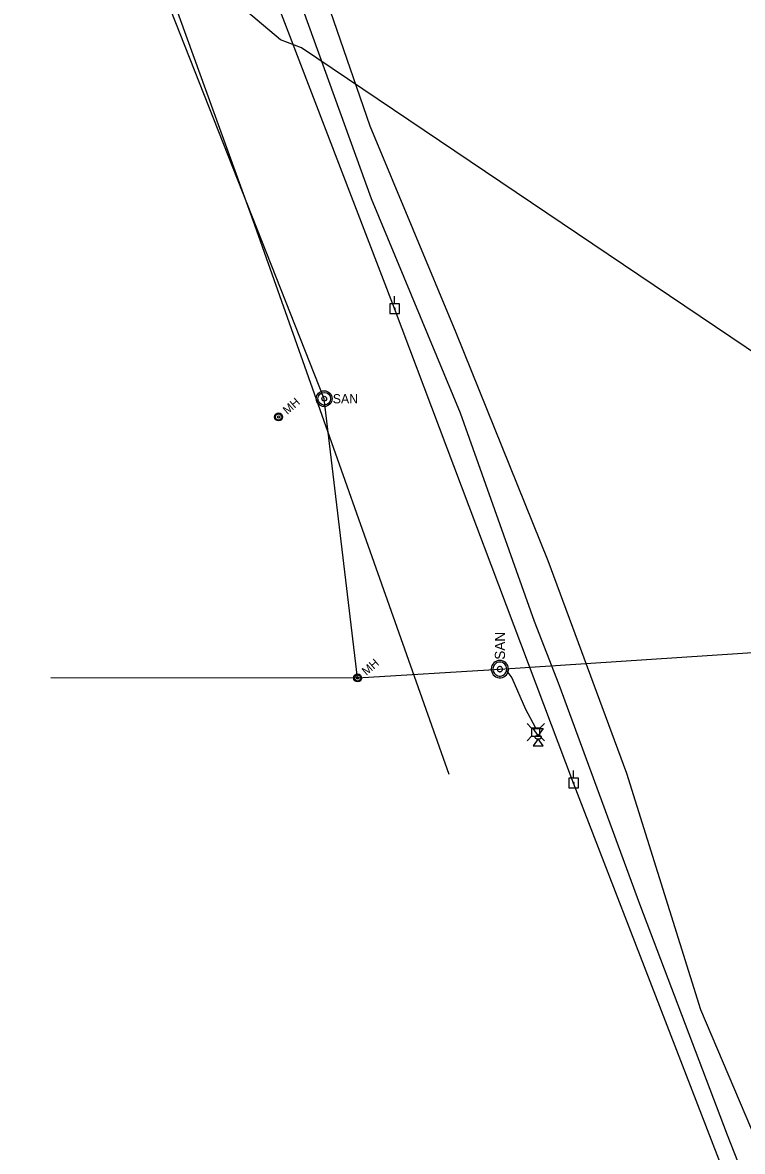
# Model space of a CAD drawing. Extents: x 596028 to 606371, y 330010 to 403088.
# Drawn here: x 602219.3 to 602492.8, y 353484.3 to 353912.9 of the extents above; entities that cross this region are included whole.
import ezdxf

# ---------------------------------------------------------------- set-up
doc = ezdxf.new("R2010")
doc.units = 0
for name, color, linetype in [('E_FTMS_Conduit', 7, 'Continuous'), ('E_UTL_E', 7, 'Continuous'), ('E_UTL_E_Bold', 7, 'Continuous'), ('E_UTL_E_UG', 7, 'Continuous'), ('E_UTL_EPowerPole', 7, 'Continuous'), ('E_UTL_FO_UG_QWEST', 7, 'Continuous'), ('E_UTL_G_UG', 7, 'Continuous'), ('E_UTL_Overhead', 7, 'Continuous'), ('E_UTL_SAN_MH', 7, 'Continuous'), ('E_UTL_SAN_UG', 7, 'Continuous'), ('E_UTL_SAN_UG_MMSD', 7, 'Continuous')]:
    doc.layers.add(name, color=color, linetype=linetype)

msp = doc.modelspace()

# ---------------------------------------------------------------- linework, layer by layer
at = {"layer": 'E_FTMS_Conduit'}
msp.add_lwpolyline([(602734.78, 352891.69), (602698.69, 352975.92), (602667.81, 353054.24), (602645.72, 353130.78), (602610.14, 353206.87), (602580.81, 353284.37), (602548.82, 353367.3), (602515.43, 353447.91), (602476.95, 353538.14), (602448.85, 353627.85), (602419.04, 353708.61), (602384.09, 353795.14), (602351.42, 353873.57), (602322.54, 353957.36)], dxfattribs=at)
at = {"layer": 'E_UTL_E'}
for points in [[(602412.72, 353645.06), (602410.97, 353646.82)], [(602415.81, 353645.06), (602412.72, 353645.06)], [(602412.72, 353645.06), (602412.72, 353641.97)], [(602415.81, 353645.06), (602417.57, 353646.82)], [(602415.81, 353641.97), (602415.81, 353645.06)], [(602412.72, 353641.97), (602410.97, 353640.22)], [(602412.72, 353641.97), (602415.81, 353641.97)], [(602415.81, 353641.97), (602417.57, 353640.22)]]:
    msp.add_lwpolyline(points, dxfattribs=at)
at = {"layer": 'E_UTL_E_Bold'}
for points in [[(602413.33, 353644.88), (602417.14, 353644.88)], [(602415.23, 353642.22), (602413.33, 353644.88)], [(602417.14, 353644.88), (602415.23, 353642.22)], [(602415.23, 353640.94), (602413.33, 353638.28)], [(602416.5, 353641.58), (602416.48, 353641.7), (602416.41, 353641.82), (602416.3, 353641.92), (602416.15, 353642.02), (602415.97, 353642.1), (602415.76, 353642.16), (602415.53, 353642.2), (602415.29, 353642.21), (602415.05, 353642.21), (602414.82, 353642.18), (602414.6, 353642.13), (602414.4, 353642.06), (602414.23, 353641.97), (602414.1, 353641.87), (602414.01, 353641.76), (602413.97, 353641.64), (602413.97, 353641.52), (602414.01, 353641.4), (602414.1, 353641.29), (602414.23, 353641.19), (602414.4, 353641.1), (602414.6, 353641.03), (602414.82, 353640.98), (602415.05, 353640.95), (602415.29, 353640.95), (602415.53, 353640.96), (602415.76, 353641), (602415.97, 353641.06), (602416.15, 353641.14), (602416.3, 353641.24), (602416.41, 353641.34), (602416.48, 353641.46), (602416.5, 353641.58)], [(602417.14, 353638.28), (602415.23, 353640.94)], [(602413.33, 353638.28), (602417.14, 353638.28)]]:
    msp.add_lwpolyline(points, dxfattribs=at)
at = {"layer": 'E_UTL_E_UG'}
msp.add_lwpolyline([(602402.9, 353667.16), (602405.14, 353664.19), (602410.4, 353652.32), (602414.04, 353645.38)], dxfattribs=at)
at = {"layer": 'E_UTL_EPowerPole'}
for points in [[(602360.63, 353806.17), (602360.63, 353809.08)], [(602362.47, 353806.17), (602358.78, 353806.17)], [(602358.78, 353806.17), (602358.78, 353802.48)], [(602360.9, 353804.33), (602360.89, 353804.38), (602360.88, 353804.42), (602360.86, 353804.46), (602360.83, 353804.49), (602360.8, 353804.52), (602360.76, 353804.55), (602360.71, 353804.56), (602360.67, 353804.57), (602360.62, 353804.57), (602360.58, 353804.56), (602360.54, 353804.54), (602360.5, 353804.51), (602360.47, 353804.48), (602360.45, 353804.44), (602360.43, 353804.4), (602360.42, 353804.35), (602360.42, 353804.31), (602360.43, 353804.26), (602360.45, 353804.22), (602360.47, 353804.18), (602360.5, 353804.15), (602360.54, 353804.12), (602360.58, 353804.1), (602360.62, 353804.09), (602360.67, 353804.09), (602360.71, 353804.1), (602360.76, 353804.11), (602360.8, 353804.14), (602360.83, 353804.17), (602360.86, 353804.2), (602360.88, 353804.24), (602360.89, 353804.29), (602360.9, 353804.33)], [(602362.47, 353802.48), (602362.47, 353806.17)], [(602358.78, 353802.48), (602362.47, 353802.48)], [(602428.64, 353626.04), (602428.64, 353628.95)], [(602430.48, 353626.04), (602426.79, 353626.04)], [(602426.79, 353626.04), (602426.79, 353622.35)], [(602428.91, 353624.2), (602428.9, 353624.24), (602428.89, 353624.28), (602428.87, 353624.32), (602428.84, 353624.36), (602428.81, 353624.39), (602428.77, 353624.41), (602428.72, 353624.43), (602428.68, 353624.43), (602428.63, 353624.43), (602428.59, 353624.42), (602428.55, 353624.4), (602428.51, 353624.38), (602428.48, 353624.34), (602428.46, 353624.3), (602428.44, 353624.26), (602428.43, 353624.22), (602428.43, 353624.17), (602428.44, 353624.13), (602428.46, 353624.09), (602428.48, 353624.05), (602428.51, 353624.02), (602428.55, 353623.99), (602428.59, 353623.97), (602428.63, 353623.96), (602428.68, 353623.96), (602428.72, 353623.96), (602428.77, 353623.98), (602428.81, 353624), (602428.84, 353624.03), (602428.87, 353624.07), (602428.89, 353624.11), (602428.9, 353624.15), (602428.91, 353624.2)], [(602430.48, 353622.35), (602430.48, 353626.04)], [(602426.79, 353622.35), (602430.48, 353622.35)]]:
    msp.add_lwpolyline(points, dxfattribs=at)
at = {"layer": 'E_UTL_FO_UG_QWEST'}
msp.add_lwpolyline([(602719.84, 352882.99), (602693.3, 352950.04), (602682.74, 352976.56), (602635.69, 353094.91), (602587.28, 353229.53), (602553.43, 353318.33), (602535.85, 353366.41), (602487.12, 353490.5), (602453.86, 353578.25), (602423.13, 353661.5), (602413.78, 353685.51), (602385.74, 353764.65), (602351.85, 353846.05), (602319.93, 353934.36)], dxfattribs=at)
at = {"layer": 'E_UTL_G_UG'}
for points in [[(602381.42, 353627.49), (602307.53, 353835.96), (602266.02, 353950.82), (602151.72, 354252.5), (602084.88, 354419.03)], [(602663.79, 353676.69), (602626.6, 353699.86), (602612.06, 353709.74), (602600.45, 353716.14), (602586.79, 353727.58), (602569.93, 353738.55), (602325.24, 353903.29), (602317.34, 353906.33), (602299.51, 353921.31)]]:
    msp.add_lwpolyline(points, dxfattribs=at)
at = {"layer": 'E_UTL_Overhead'}
msp.add_lwpolyline([(602786.89, 352671.3), (602719.9, 352862.04), (602644.85, 353058), (602574.25, 353244.39), (602502.81, 353432.28), (602428.67, 353624.2), (602360.66, 353804.33), (602303.82, 353952.18), (602250.37, 354092.88), (602197.72, 354232.78), (602144.03, 354374.9), (602091.31, 354515.03), (602040.95, 354648.65), (601976.43, 354817.48), (601911.13, 354985.41), (601846.94, 355153.54), (601811.73, 355320.66), (601775.11, 355493.17)], dxfattribs=at)
at = {"layer": 'E_UTL_SAN_MH'}
for points in [[(602400.65, 353670.76), (602400.02, 353670.7), (602399.42, 353670.53), (602398.86, 353670.24), (602398.37, 353669.85), (602397.96, 353669.38), (602397.64, 353668.84), (602397.44, 353668.24), (602397.35, 353667.62), (602397.38, 353666.99), (602397.53, 353666.39), (602397.79, 353665.81), (602398.15, 353665.3), (602398.61, 353664.87), (602399.13, 353664.53), (602399.72, 353664.3), (602400.33, 353664.18), (602400.96, 353664.18), (602401.58, 353664.3), (602402.16, 353664.53), (602402.69, 353664.87), (602403.14, 353665.3), (602403.5, 353665.81), (602403.76, 353666.39), (602403.91, 353666.99), (602403.94, 353667.62), (602403.85, 353668.24), (602403.65, 353668.84), (602403.33, 353669.38), (602402.92, 353669.85), (602402.43, 353670.24), (602401.87, 353670.53), (602401.27, 353670.7), (602400.65, 353670.76)], [(602400.65, 353670.1), (602400.15, 353670.06), (602399.66, 353669.92), (602399.22, 353669.69), (602398.82, 353669.38), (602398.5, 353669), (602398.24, 353668.56), (602398.08, 353668.09), (602398.01, 353667.59), (602398.03, 353667.09), (602398.15, 353666.6), (602398.36, 353666.14), (602398.65, 353665.74), (602399.01, 353665.39), (602399.44, 353665.12), (602399.9, 353664.93), (602400.4, 353664.84), (602400.9, 353664.84), (602401.39, 353664.93), (602401.86, 353665.12), (602402.28, 353665.39), (602402.64, 353665.74), (602402.93, 353666.14), (602403.14, 353666.6), (602403.26, 353667.09), (602403.28, 353667.59), (602403.21, 353668.09), (602403.05, 353668.56), (602402.8, 353669), (602402.47, 353669.38), (602402.07, 353669.69), (602401.63, 353669.92), (602401.15, 353670.06), (602400.65, 353670.1)], [(602400.65, 353668.45), (602400.46, 353668.44), (602400.28, 353668.38), (602400.11, 353668.3), (602399.96, 353668.18), (602399.84, 353668.04), (602399.75, 353667.88), (602399.68, 353667.7), (602399.66, 353667.51), (602399.67, 353667.32), (602399.71, 353667.14), (602399.79, 353666.97), (602399.9, 353666.82), (602400.03, 353666.69), (602400.19, 353666.58), (602400.37, 353666.51), (602400.55, 353666.48), (602400.74, 353666.48), (602400.92, 353666.51), (602401.1, 353666.58), (602401.26, 353666.69), (602401.39, 353666.82), (602401.5, 353666.97), (602401.58, 353667.14), (602401.63, 353667.32), (602401.63, 353667.51), (602401.61, 353667.7), (602401.55, 353667.88), (602401.45, 353668.04), (602401.33, 353668.18), (602401.18, 353668.3), (602401.01, 353668.38), (602400.83, 353668.44), (602400.65, 353668.45)]]:
    msp.add_lwpolyline(points, dxfattribs=at)
for centre, radius in [((602333.91, 353770.14), 3), ((602333.91, 353770.14), 2.4), ((602333.91, 353770.14), 0.9), ((602316.56, 353763.22), 1.5), ((602316.56, 353763.22), 1.2), ((602316.56, 353763.22), 0.45), ((602346.6, 353664.12), 1.5), ((602346.6, 353664.12), 1.2), ((602346.6, 353664.12), 0.45)]:
    msp.add_circle(centre, radius, dxfattribs=at)
at = {"layer": 'E_UTL_SAN_UG'}
for p, q in [((602333.91, 353770.14), (602249.61, 353983.6)), ((602346.6, 353664.12), (602333.91, 353770.14))]:
    msp.add_line(p, q, dxfattribs=at)
msp.add_lwpolyline([(602230.03, 353664.34), (602346.6, 353664.12)], dxfattribs=at)
at = {"layer": 'E_UTL_SAN_UG_MMSD'}
for p, q in [((602400.64, 353667.45), (602717.07, 353688.47)), ((602346.6, 353664.12), (602400.64, 353667.45))]:
    msp.add_line(p, q, dxfattribs=at)

# ---------------------------------------------------------------- texts
at = {"layer": 'E_UTL_SAN_MH'}
for s, height, rotation, p in [('MH', 3.24, 40.9335, (602319.89, 353763.96)), ('SAN', 3.849, 90, (602402.59, 353671.03)), ('MH', 3.24, 40.9335, (602349.93, 353664.86))]:
    msp.add_text(s, height=height, rotation=rotation, dxfattribs=at).set_placement(p)
msp.add_text('SAN', height=3.499, dxfattribs=at).set_placement((602337.15, 353768.37))

doc.saveas('drawing.dxf')
